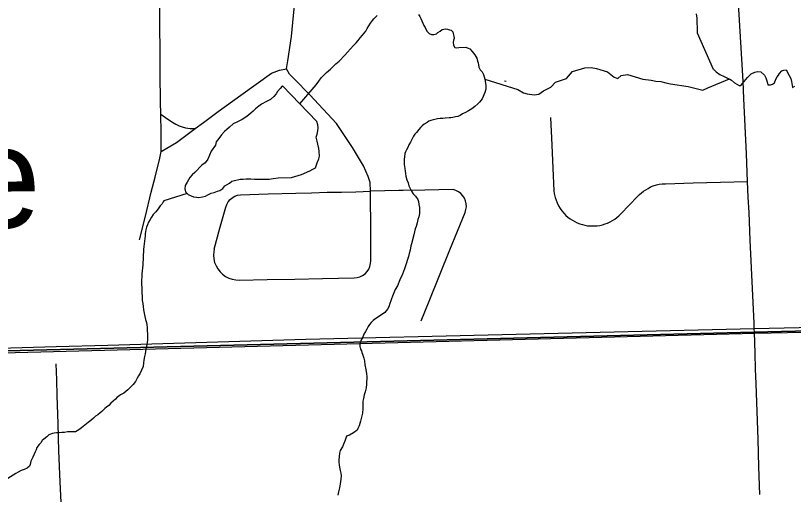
# Model space of a CAD drawing. Extents: x 103424 to 290657, y 38711 to 110967.
# Drawn here: x 112556 to 117188, y 42504 to 45358 of the extents above; entities that cross this region are included whole.
import ezdxf

# ---------------------------------------------------------------- set-up
doc = ezdxf.new("R2010")
doc.units = 0
for name, color, linetype in [('GM_X_City_Street', 7, 'Continuous'), ('GM_X_Corporation', 7, 'Continuous'), ('GM_X_Minor_Lake', 7, 'Continuous'), ('GM_X_Minor_Lake_Text', 7, 'Continuous'), ('GM_X_Minor_River', 7, 'Continuous'), ('GM_X_Rail_Line', 7, 'Continuous'), ('GM_X_Township_Road', 7, 'Continuous')]:
    doc.layers.add(name, color=color, linetype=linetype)

msp = doc.modelspace()

# ---------------------------------------------------------------- linework, layer by layer
at = {"layer": 'GM_X_City_Street'}
for points in [[(114670.2, 44311), (114667.9, 44362), (114655.4, 44399.5), (114627.9, 44461.3), (114561.7, 44570.8), (114514.2, 44642.8), (114466.7, 44714.8), (114387.2, 44799.7), (114307.7, 44884.6), (114214, 44981), (114186.3, 45008.6), (114169.2, 45040.8), (114176.4, 45087.6), (114199.1, 45233.7), (114207.1, 45316.2), (114215.1, 45398.8), (114225.5, 45563.6), (114235.9, 45728.3), (114241.6, 45818.5), (114247.3, 45908.6)], [(113294.1, 44020.8), (113329.1, 44163.1), (113364.1, 44305.6), (113387.9, 44395.1), (113415.4, 44507.6), (113423.6, 44548.3), (113422, 44659.5), (113420.4, 44770.6), (113419.4, 44843.6), (113417.7, 45008.6), (113416.1, 45173.7), (113415.1, 45269.2), (113414.1, 45364.7), (113412.5, 45529.7), (113410.8, 45694.8), (113409.9, 45787.1), (113409, 45879.4)], [(113423.6, 44548.3), (113455.9, 44567), (113514.6, 44602.1), (113624.7, 44683.9), (113674.6, 44721.1), (113762.7, 44786.6), (113896.8, 44882.8), (113988, 44948.2), (114079.1, 45013.6), (114126.5, 45031.6), (114169.2, 45040.8)], [(113420.4, 44770.6), (113449.1, 44751), (113487.1, 44724.7), (113510.1, 44710.2), (113530.2, 44701.3), (113548.4, 44694.4), (113567, 44689.2), (113594.8, 44685.6), (113624.7, 44683.9)], [(115740.6, 44749.4), (115748.7, 44584.6), (115755.3, 44448.6), (115762, 44312.7), (115764, 44296.6), (115769.3, 44272.9), (115774.3, 44257.5), (115780.1, 44242.5), (115788.9, 44224.3), (115799.5, 44207), (115808.8, 44193.9), (115821.8, 44178.5), (115833.2, 44166.9), (115845.3, 44156.2), (115858.1, 44146.4), (115871.7, 44137.5), (115885.8, 44129.6), (115900.4, 44122.6), (115915.5, 44116.8), (115930.8, 44111.9), (115946.4, 44108.1), (115962.5, 44105.5), (115982.7, 44103.7), (116018.9, 44105.1), (116034.8, 44107.5), (116050.6, 44111), (116066.2, 44115.6), (116081.4, 44121.3), (116096, 44128), (116110.3, 44135.7), (116123.9, 44144.4), (116136.8, 44154.1), (116149.1, 44164.6), (116160.7, 44175.9), (116258.9, 44279.8), (116270.5, 44291.2), (116282.8, 44301.7), (116295.6, 44311.3), (116309.2, 44320), (116323.6, 44327.7), (116337.3, 44336.5), (116353.2, 44343.4), (116372.5, 44349.6), (116387.7, 44353), (116407, 44354.4), (116425.7, 44355.8), (116590.7, 44360), (116752.8, 44364.1), (116914.9, 44368.1)], [(113738.4, 43965.2), (113735.7, 43950.6), (113734.6, 43929), (113736.4, 43907.5), (113741.4, 43886.6), (113749.5, 43866.5), (113760, 43847.8), (113773.4, 43830.8), (113788.9, 43815.9), (113806.3, 43803.3), (113825.4, 43793.3), (113845.8, 43786.2), (113866.9, 43782), (113888.6, 43780.9), (114053.6, 43784.1), (114218.7, 43787.4), (114383.7, 43790.6), (114478.1, 43792.5), (114572.5, 43794.3), (114589.9, 43796.2), (114606.8, 43801.1), (114622.6, 43808.9), (114636.7, 43819.2), (114649.1, 43831.8), (114658.6, 43846.4), (114665.9, 43862.5), (114670, 43879.5), (114671.2, 43897), (114670.8, 44062.1), (114670.2, 44311)], [(113738.4, 43965.2), (113773.1, 44090.8), (113807.8, 44216.4), (113813.8, 44232.6), (113822.4, 44247.5), (113833.4, 44260.8), (113846.5, 44271.9), (113861.4, 44280.7), (113877.2, 44286.8), (113894.4, 44290.1), (114059.4, 44294.7), (114224.4, 44299.2), (114318.3, 44301.9), (114412.3, 44304.5), (114496.8, 44306.2), (114581.3, 44307.9), (114670.2, 44311)], [(114970.4, 43538), (115018.4, 43656.2), (115080.4, 43809.2), (115142.5, 43962.1), (115187.5, 44073.2), (115232.6, 44184.4), (115237.9, 44201.2), (115240.2, 44218.6), (115239.4, 44236.2), (115235.7, 44253.4), (115228.9, 44269.6), (115219.3, 44284.4), (115207.2, 44297.4), (115193.4, 44308), (115177.6, 44316.1), (115161, 44321.3), (115077.1, 44319.6), (114993.2, 44318), (114863.9, 44315.4), (114838, 44314.9), (114754.1, 44312.9), (114670.2, 44311)]]:
    msp.add_lwpolyline(points, dxfattribs=at)
at = {"layer": 'GM_X_Corporation'}
for points in [[(103423.7, 70904.9), (103423.7, 43132.7), (108691.3, 43264.4), (116952, 43470.9), (119934.2, 43543), (119908.2, 46302.1), (119859.8, 51426.6), (119800.4, 57496.9), (119747.3, 63220.6), (119711.4, 67089.1)], [(103915.8, 48379.3), (103918.7, 48227.5), (103423.7, 48197.7), (103423.7, 43129.9), (104036.8, 43138.7), (104037.8, 43113.5), (104545.5, 43130), (105485.4, 43160.7), (105484.9, 43185.9), (106011, 43203.1), (108630.1, 43286.9), (108696.6, 43288.9), (109741.2, 43311.5), (111918.6, 43359.3), (112798.1, 43384.6), (113104.4, 43393), (114284.5, 43429.3), (115454.2, 43457), (116953.7, 43492.4), (117668.8, 43508.8)]]:
    msp.add_lwpolyline(points, dxfattribs=at)
msp.add_lwpolyline([(103423.7, 43132.7), (103423.7, 38711.2), (119963.5, 38711.2), (119934.2, 43543), (116952, 43470.9), (108691.3, 43264.4)], close=True, dxfattribs=at)
at = {"layer": 'GM_X_Minor_Lake'}
msp.add_line((114350.5, 44726.8), (114144.7, 44938.4), dxfattribs=at)
for points in [[(114144.7, 44938.4), (114142.5, 44937.8), (114130.6, 44923.5), (114114.7, 44905.2), (114106.8, 44891), (114093, 44874.6), (114073, 44858.2), (114051, 44845.8), (114021, 44829.3), (114005, 44817), (113985.1, 44802.6), (113971.1, 44788.3), (113957.2, 44776), (113933.3, 44755.5), (113905.3, 44739), (113873.2, 44722.4), (113851.2, 44712), (113829.3, 44693.6), (113813.3, 44679.3), (113799.4, 44667), (113781.5, 44646.6), (113765.7, 44624.2), (113749.9, 44605.8), (113746.1, 44585.6), (113720.4, 44549), (113701, 44502.3), (113685.1, 44479.9), (113665.2, 44465.5), (113623.4, 44422.6), (113607.5, 44408.3), (113593.6, 44392), (113577.9, 44365.5), (113566.1, 44345.2), (113564.3, 44325), (113568.7, 44307), (113583, 44291), (113601.3, 44283.2), (113615.5, 44277.4), (113633.7, 44275.6), (113647.9, 44273.8), (113668, 44278.1), (113686.1, 44282.4), (113700.1, 44288.6), (113720.1, 44299), (113738.2, 44303.2), (113758.3, 44311.6), (113772.4, 44315.8), (113790.3, 44328.1), (113802.2, 44342.4), (113830.2, 44358.9), (113844.2, 44371.2)], [(113844.2, 44371.2), (113860.3, 44375.5), (113892.5, 44382), (113910.6, 44382.2), (113928.8, 44384.5), (113957, 44384.9), (113979.2, 44383.2), (113999.4, 44383.4), (114037.8, 44381.9), (114066, 44382.3), (114090.2, 44386.7), (114120.4, 44391.1), (114199.1, 44392.2), (114239.2, 44404.9), (114259.3, 44411.2), (114307.5, 44432), (114325.5, 44442.3), (114341.5, 44450.6), (114351.1, 44481), (114360.9, 44503.3), (114364.7, 44519.5), (114364.3, 44547.7), (114362, 44565.8), (114355.5, 44592), (114351.2, 44610), (114346.8, 44632.2), (114352.6, 44650.4), (114356.4, 44670.6), (114358.1, 44688.8), (114355.8, 44706.9), (114350.5, 44726.8)]]:
    msp.add_lwpolyline(points, dxfattribs=at)
at = {"layer": 'GM_X_Minor_River'}
for points in [[(114247.9, 44832.2), (114346.1, 44945), (114361.9, 44967.4), (114375.7, 44985.9), (114387.6, 44998.2), (114397.5, 45008.4), (114407.4, 45018.7), (114431.3, 45039.3), (114451.2, 45057.8), (114463, 45070.1), (114483, 45086.6), (114516.7, 45121.5), (114532.5, 45139.9), (114550.3, 45160.4), (114568.2, 45178.9), (114584, 45195.3), (114595.9, 45209.7), (114607.7, 45226), (114621.6, 45240.4), (114631.5, 45252.7), (114641.4, 45265), (114649.2, 45281.3), (114659, 45297.6), (114668.9, 45311.9), (114680.7, 45328.2), (114688.6, 45338.5), (114698.5, 45348.7), (114708.4, 45359)], [(114954.5, 45365.1), (114962.8, 45353.1), (114969, 45341.1), (114975.3, 45327), (114981.6, 45313), (114987.9, 45299), (114994.1, 45286.9), (114998.4, 45276.9), (115006.7, 45262.9), (115019, 45251), (115033.2, 45245.2), (115047.3, 45245.4), (115061.4, 45249.7), (115071.3, 45257.9), (115083.3, 45264.2), (115095.2, 45274.5), (115105.3, 45276.6), (115117.4, 45278.9), (115127.5, 45277), (115139.7, 45273.2), (115149.8, 45271.3), (115160, 45261.4), (115162.2, 45251.3), (115166.5, 45235.2), (115166.8, 45221.1), (115162.9, 45210.9), (115161.1, 45196.8), (115163.4, 45180.6), (115171.7, 45166.6), (115181.9, 45164.8), (115195.9, 45167), (115236.3, 45169.7), (115250.5, 45163.9), (115260.6, 45160), (115275, 45144.1), (115283.3, 45134.1), (115291.5, 45124.2), (115295.7, 45114.1), (115301.9, 45104.1), (115306.3, 45086), (115310.5, 45076), (115312.7, 45063.9), (115314.9, 45049.8), (115323.3, 45033.8), (115333.6, 45021.8), (115341.9, 45005.8), (115350.4, 44979.7), (115352.7, 44967.6), (115354.9, 44953.5), (115357.1, 44943.4), (115355.5, 44919.2), (115349.8, 44898.9), (115334.2, 44862.2), (115326.3, 44852)], [(116711.6, 45036.4), (116617.1, 45253), (116616.6, 45285.4), (116614, 45315.6), (116613.6, 45341.9), (116611.1, 45368.1)], [(115350.4, 44979.7), (115547.5, 44916.8), (115580, 44897.1), (115602.3, 44891.3), (115644.8, 44885.9), (115671, 44890.3), (115698.9, 44908.8), (115743, 44931.6), (115770.8, 44960.2), (115837.1, 44983.3), (115872.8, 45024.1), (115945.1, 45047.2), (115983.4, 45047.8), (116015.8, 45042.2), (116080.7, 45022.9), (116119.5, 44991.2), (116141.8, 44983.4), (116161.8, 44999.8), (116200, 45006.4), (116291.2, 44979.4), (116339.8, 44972), (116368.1, 44966.4), (116398.4, 44964.8), (116428.8, 44957.1), (116455.1, 44951.4), (116560.3, 44934.7), (116647.4, 44913.7), (116677.5, 44926.2), (116806.3, 44980.7)], [(116711.6, 45036.4), (116713.6, 45036.4), (116727.9, 45022.5), (116750.4, 45006.8), (116774.8, 44995), (116795.1, 44985.3), (116809.4, 44979.4), (116819.6, 44973.5), (116836, 44957.6), (116850.2, 44949.8), (116864.5, 44942), (116874.6, 44940.1), (116914.1, 44989.2), (116926, 45001.6), (116936, 45009.8), (116958, 45020.3), (116974.1, 45024.6), (116994.3, 45022.9), (117014.8, 45003), (117023.1, 44987), (117029.5, 44968.9), (117033.8, 44954.9), (117036, 44944.8), (117052.1, 44945), (117064.1, 44949.3), (117074.1, 44957.5), (117083.8, 44977.9), (117091.7, 44992.2), (117099.6, 45002.4), (117105.4, 45012.6), (117119.3, 45029), (117131.3, 45033.2), (117145.4, 45033.5), (117162.1, 45001.4), (117172.5, 44983.4), (117176.9, 44965.3), (117179.1, 44953.2), (117181.5, 44929), (117195.5, 44937.3)], [(115476.9, 44965), (115467.3, 44966.1)], [(115326.3, 44852), (115318.5, 44841.8), (115308.5, 44831.5), (115290.6, 44815), (115272.7, 44802.6), (115252.7, 44790.2), (115234.7, 44779.8), (115216.7, 44771.4), (115202.7, 44763.1), (115188.7, 44756.8), (115174.6, 44754.6), (115160.6, 44750.3), (115148.5, 44748.1), (115138.4, 44747.9), (115114.2, 44745.5), (115100.1, 44745.2), (115084, 44745), (115067.9, 44742.7), (115027.7, 44731.9), (115017.7, 44727.7), (115007.7, 44721.5), (114989.7, 44711.1), (114977.8, 44700.8), (114967.9, 44690.6), (114958, 44678.3), (114944.1, 44661.9), (114934.2, 44651.6), (114926.3, 44639.4), (114916.5, 44623), (114906.8, 44602.7), (114896.9, 44588.4), (114891.2, 44572.1), (114883.3, 44557.9), (114877.5, 44545.6), (114873.6, 44535.5), (114871.9, 44515.2), (114870.2, 44501.1), (114870.4, 44484.9), (114870.7, 44470.8), (114870.9, 44458.6), (114873.1, 44446.6), (114875.4, 44430.4), (114877.6, 44416.3), (114879.9, 44400.2), (114886.4, 44378.1), (114892.7, 44360), (114897, 44343.9), (114905.3, 44327.9), (114913.7, 44311.9), (114924, 44295.9), (114936.4, 44282), (114950.9, 44262), (114955.1, 44249.9), (114957.4, 44231.8), (114961.8, 44213.7), (114962.1, 44195.5), (114960.4, 44177.3), (114956.6, 44159), (114950.8, 44142.8), (114947.1, 44122.5), (114941.5, 44100.2), (114935.7, 44086), (114931.9, 44069.8), (114928.2, 44051.5), (114912.9, 43996.7), (114909.1, 43984.5), (114905.5, 43960.2), (114899.8, 43939.9), (114896, 43921.7), (114890.3, 43903.4), (114882.6, 43879), (114871, 43848.6), (114859.5, 43816), (114843.9, 43783.4), (114830.4, 43746.9), (114816.6, 43724.4), (114808.9, 43706.1), (114801.1, 43685.8), (114795.3, 43669.5), (114789.5, 43657.3), (114783.7, 43641), (114778, 43622.8), (114770.2, 43608.5), (114754.3, 43588), (114728.4, 43569.4), (114700.4, 43552.8), (114684.5, 43540.4), (114672.6, 43528.1), (114662.7, 43515.8), (114654.8, 43505.6), (114647, 43489.3), (114639.2, 43475), (114629.4, 43458.7), (114621.7, 43436.4), (114611.8, 43422.1), (114608.1, 43405.8), (114606.2, 43395.7), (114606.4, 43385.6), (114610.7, 43369.5), (114614.9, 43359.5), (114617.1, 43349.4)], [(113577.6, 44297.1), (113439.6, 44253.3), (113435.7, 44247.2), (113427.8, 44234.9), (113415.9, 44224.6), (113404.1, 44206.2), (113390.3, 44187.8), (113374.4, 44171.4), (113364.5, 44157.1), (113356.7, 44142.8), (113346.9, 44126.5), (113341.1, 44110.2), (113335.3, 44096), (113331.5, 44081.8), (113329.7, 44069.6), (113327.8, 44059.5), (113328.1, 44045.4), (113326.3, 44029.2), (113322.6, 44013), (113320.8, 43996.8), (113319.1, 43980.6), (113317.3, 43964.4), (113317.6, 43948.2), (113315.8, 43934.1), (113316.1, 43915.9), (113316.4, 43901.8), (113314.6, 43887.6), (113312.8, 43871.4), (113311.1, 43855.2), (113309.4, 43837), (113307.7, 43818.8), (113308, 43800.6), (113306.3, 43780.4), (113306.7, 43758.2), (113307.1, 43733.9), (113307.5, 43709.7), (113310, 43679.4), (113310.4, 43659.2), (113312.7, 43641.1), (113315, 43622.9), (113317.3, 43604.8), (113321.7, 43584.7), (113326.1, 43564.5), (113330.4, 43546.4), (113334.8, 43528.3), (113337, 43514.2), (113339.3, 43498.1), (113342.3, 43441.6), (113340.6, 43423.3), (113338.8, 43409.2), (113337, 43397), (113335.1, 43386.9), (113331.4, 43368.7), (113329.6, 43356.5), (113327.8, 43342.3), (113324, 43326.1), (113320.4, 43303.8), (113318.6, 43287.6), (113315, 43265.3), (113305.2, 43245), (113295.5, 43222.6), (113287.6, 43210.4), (113279.8, 43196.1), (113270, 43177.7), (113256.2, 43159.3), (113240.3, 43142.9), (113224.5, 43126.5), (113212.5, 43118.2), (113200.6, 43107.9), (113180.6, 43097.5), (113170.6, 43089.2), (113160.6, 43083), (113150.8, 43070.7), (113136.8, 43060.4), (113122.9, 43048), (113111, 43033.7), (113097.1, 43023.4), (113087.1, 43015.1), (113069.2, 42998.7), (113059.3, 42990.4), (113045.4, 42978.1), (113031.4, 42969.8), (113019.5, 42957.5), (113003.5, 42945.1), (112987.6, 42932.7), (112947.8, 42899.7), (112931.8, 42889.3), (112911.9, 42876.9), (112901.8, 42876.7), (112881.6, 42876.4), (112865.5, 42876.1), (112847.3, 42873.8), (112831.2, 42873.5), (112815.1, 42871.3), (112799, 42871), (112784.9, 42868.7), (112774.8, 42866.5), (112754.8, 42858.1), (112742.9, 42847.8), (112724.9, 42833.4), (112715, 42825.2)], [(114617.1, 43349.4), (114621.3, 43339.4), (114625.5, 43327.3), (114629.8, 43315.3), (114634.1, 43299.2), (114636.5, 43277), (114641, 43248.8), (114645.5, 43222.6), (114647.8, 43206.5), (114646.5, 43160), (114642.8, 43139.7), (114637.2, 43115.4), (114631.4, 43097.1), (114627.8, 43074.8), (114624, 43060.6), (114624.2, 43046.5), (114624.7, 43016.2), (114621.2, 42987.9), (114615.5, 42963.5), (114609.8, 42941.2), (114602.2, 42912.8), (114594.4, 42896.5), (114590.6, 42886.3), (114568.6, 42871.8), (114544.7, 42857.3), (114526.6, 42850.9), (114518.9, 42826.6), (114503.4, 42787.9), (114489.7, 42765.5), (114483.9, 42749.2), (114482.2, 42729), (114480.6, 42708.8), (114480.8, 42696.7), (114483.1, 42680.5), (114485.3, 42666.4), (114489.7, 42646.3), (114492, 42630.2), (114494.3, 42614), (114492.6, 42593.8), (114489, 42567.5), (114485.4, 42543.2), (114479.7, 42518.9), (114474, 42498.6)], [(112715, 42825.2), (112707.2, 42810.9), (112697.2, 42800.6), (112683.4, 42784.2), (112677.6, 42770), (112671.7, 42757.8), (112665.9, 42743.5), (112658.1, 42725.2), (112652.3, 42713), (112646.4, 42702.8), (112642.7, 42682.6), (112638.9, 42672.4), (112624.9, 42660), (112606.9, 42651.7), (112588.8, 42647.3), (112570.8, 42636.9), (112556.9, 42628.6), (112508.9, 42599.5)]]:
    msp.add_lwpolyline(points, dxfattribs=at)
at = {"layer": 'GM_X_Rail_Line'}
msp.add_lwpolyline([(103423.7, 43097.6), (108679.4, 43247.4), (116958, 43465.4), (121815.2, 43564.4), (126929.9, 43718), (126994.3, 43782.4), (126944.8, 46442.1), (126989.3, 46496.6), (133017.7, 46606.6), (136395.4, 46646.5), (144375.8, 46798.7), (146504.9, 45437.9), (151249.2, 45325.6)], dxfattribs=at)
at = {"layer": 'GM_X_Township_Road'}
msp.add_line((116955.3, 43473.2), (116954.8, 43489.5), dxfattribs=at)
for points in [[(116954.8, 43489.5), (116953.3, 43524.7), (116945.8, 43689.6), (116938.3, 43854.5), (116930.8, 44019.4), (116923.3, 44184.3), (116919.1, 44276.2), (116914.9, 44368.1), (116907.4, 44533), (116900, 44697.9), (116892.5, 44862.8), (116887.9, 44964.5), (116883.2, 45066.2), (116873.3, 45230.9), (116863.3, 45395.7), (116853.4, 45560.5), (116843.4, 45725.2), (116835.2, 45860.5), (116827.1, 45995.8)], [(116988.1, 42502.8), (116982.5, 42667.7), (116976.9, 42832.7), (116971.4, 42997.7), (116965.8, 43162.6), (116962.8, 43252.9), (116959.7, 43343.2), (116955.3, 43473.2)], [(112815.8, 42720.4), (112814, 42761), (112809.1, 42926), (112804.2, 43091), (112801.4, 43186.7), (112798.5, 43282.5)], [(112829.4, 42413.3), (112822.1, 42578.2), (112818.1, 42669.6), (112815.8, 42720.4)]]:
    msp.add_lwpolyline(points, dxfattribs=at)

# ---------------------------------------------------------------- texts
at = {"layer": 'GM_X_Minor_Lake_Text'}
msp.add_text('Louise', height=604.09, rotation=0.7859, dxfattribs=at).set_placement((110328.3, 44063.4))

doc.saveas('drawing.dxf')
